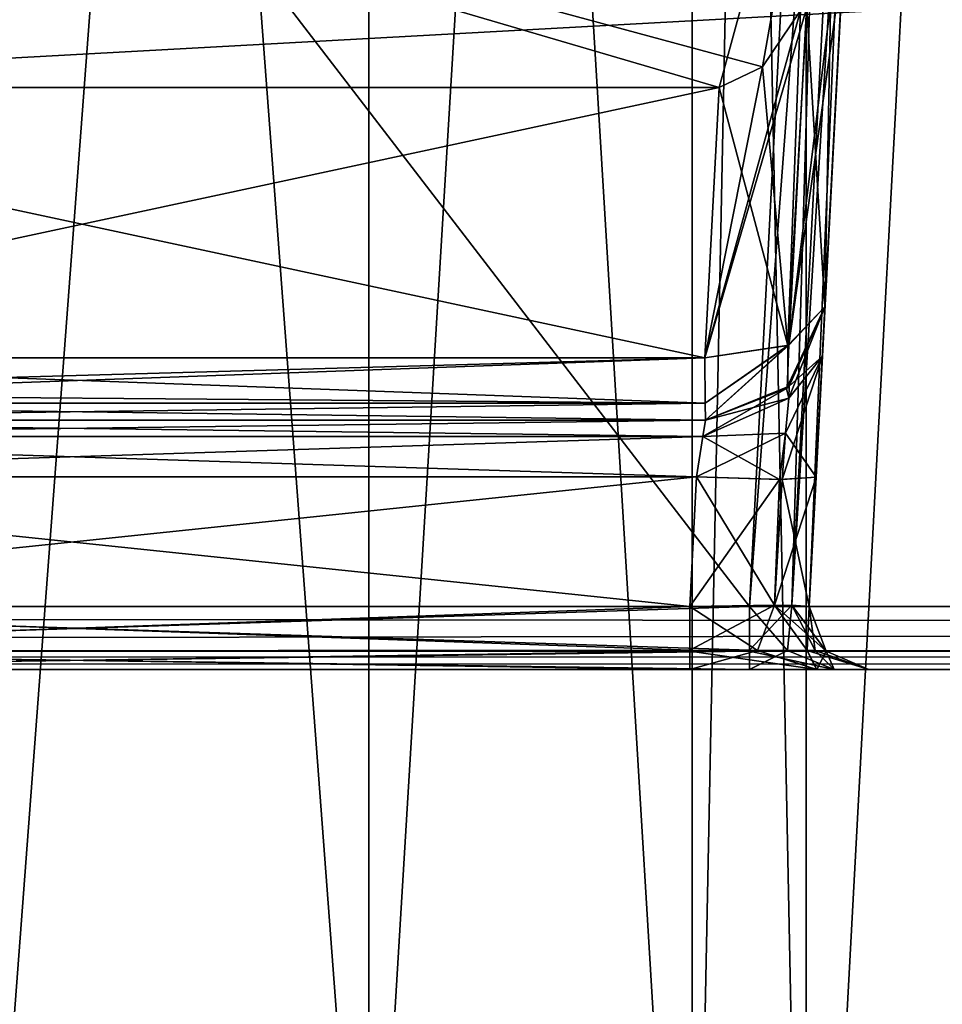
# Model space of a CAD drawing. Header units: inches. Extents: x -10 to 10, y -2.3 to 4.3.
# Tile 348 of 656: x -3.541 to -3.078, y -1.773 to -1.279. Entities that reach past the tile are written whole.
import ezdxf

# ---------------------------------------------------------------- set-up
doc = ezdxf.new("R2010")
doc.units = ezdxf.units.IN
doc.header["$LTSCALE"] = 65.185185
doc.header["$MEASUREMENT"] = 0
for name, color, linetype in [('10450', 7, 'CONTINUOUS'), ('10451', 7, 'CONTINUOUS'), ('10452', 7, 'CONTINUOUS'), ('10453', 7, 'CONTINUOUS'), ('10752', 7, 'CONTINUOUS'), ('10753', 7, 'CONTINUOUS'), ('1117', 7, 'CONTINUOUS'), ('11184', 7, 'CONTINUOUS'), ('11193', 7, 'CONTINUOUS'), ('1142', 7, 'CONTINUOUS'), ('1172', 7, 'CONTINUOUS'), ('1173', 7, 'CONTINUOUS'), ('1298', 7, 'CONTINUOUS'), ('1305', 7, 'CONTINUOUS'), ('1610', 7, 'CONTINUOUS'), ('1622', 7, 'CONTINUOUS'), ('1623', 7, 'CONTINUOUS'), ('1626', 7, 'CONTINUOUS'), ('1627', 7, 'CONTINUOUS'), ('1628', 7, 'CONTINUOUS'), ('1629', 7, 'CONTINUOUS'), ('2789', 7, 'CONTINUOUS'), ('2790', 7, 'CONTINUOUS'), ('2791', 7, 'CONTINUOUS'), ('2792', 7, 'CONTINUOUS'), ('2800', 7, 'CONTINUOUS'), ('2801', 7, 'CONTINUOUS'), ('2804', 7, 'CONTINUOUS'), ('2805', 7, 'CONTINUOUS'), ('2808', 7, 'CONTINUOUS'), ('2809', 7, 'CONTINUOUS'), ('2810', 7, 'CONTINUOUS'), ('2811', 7, 'CONTINUOUS'), ('2815', 7, 'CONTINUOUS'), ('2816', 7, 'CONTINUOUS'), ('4610', 7, 'CONTINUOUS'), ('4611', 7, 'CONTINUOUS'), ('4612', 7, 'CONTINUOUS'), ('4613', 7, 'CONTINUOUS'), ('4614', 7, 'CONTINUOUS'), ('4615', 7, 'CONTINUOUS'), ('4616', 7, 'CONTINUOUS'), ('4617', 7, 'CONTINUOUS'), ('4618', 7, 'CONTINUOUS'), ('4619', 7, 'CONTINUOUS')]:
    doc.layers.add(name, color=color, linetype=linetype)

msp = doc.modelspace()

# ---------------------------------------------------------------- linework, layer by layer
at = {"layer": '10450', "linetype": 'Continuous'}
for points in [[(-3.15562, -1.46355, 3.87165), (-3.13698, -1.42314, 3.87629), (-3.15562, -1.4425, 3.83871), (-3.15562, -1.46355, 3.87165)], [(-3.15562, -1.4425, 3.83871), (-3.19722, -1.44873, 3.82319), (-3.19706, -1.47144, 3.84158), (-3.15562, -1.4425, 3.83871)], [(-3.1969, -1.48, 3.86955), (-3.15562, -1.4425, 3.83871), (-3.19706, -1.47144, 3.84158), (-3.1969, -1.48, 3.86955)], [(-3.1969, -1.48, 3.86955), (-3.15562, -1.46355, 3.87165), (-3.15562, -1.4425, 3.83871), (-3.1969, -1.48, 3.86955)]]:
    msp.add_3dface(points, dxfattribs=at)
at = {"layer": '10451', "linetype": 'Continuous'}
for points in [[(-3.82228, -1.4663, 3.83516), (-3.82228, -1.47127, 3.84133), (-3.19722, -1.44873, 3.82319), (-3.82228, -1.4663, 3.83516)], [(-3.82228, -1.44873, 3.82319), (-3.82228, -1.4663, 3.83516), (-3.19722, -1.44873, 3.82319), (-3.82228, -1.44873, 3.82319)], [(-3.19722, -1.44873, 3.82319), (-3.82228, -1.47127, 3.84133), (-3.19706, -1.47144, 3.84158), (-3.19722, -1.44873, 3.82319)], [(-3.82228, -1.47127, 3.84133), (-3.82228, -1.48, 3.86955), (-3.19706, -1.47144, 3.84158), (-3.82228, -1.47127, 3.84133)], [(-3.82228, -1.48, 3.86955), (-3.1969, -1.48, 3.86955), (-3.19706, -1.47144, 3.84158), (-3.82228, -1.48, 3.86955)]]:
    msp.add_3dface(points, dxfattribs=at)
at = {"layer": '10452', "linetype": 'Continuous'}
for points in [[(-3.20137, -1.50843, 4.14645), (-3.20477, -1.57343, 4.14986), (-3.16238, -1.57278, 4.16735), (-3.20137, -1.50843, 4.14645)], [(-3.15838, -1.50972, 4.16474), (-3.20137, -1.50843, 4.14645), (-3.16238, -1.57278, 4.16735), (-3.15838, -1.50972, 4.16474)], [(-3.14486, -1.57343, 4.20977), (-3.15838, -1.50972, 4.16474), (-3.16238, -1.57278, 4.16735), (-3.14486, -1.57343, 4.20977)], [(-3.14486, -1.57343, 4.20977), (-3.14145, -1.50847, 4.20637), (-3.15838, -1.50972, 4.16474), (-3.14486, -1.57343, 4.20977)]]:
    msp.add_3dface(points, dxfattribs=at)
at = {"layer": '10453', "linetype": 'Continuous'}
for points in [[(-3.16238, -1.57278, 4.16735), (-3.20477, -1.57343, 4.14986), (-3.17077, -1.59547, 4.15093), (-3.16238, -1.57278, 4.16735)], [(-3.20477, -1.57343, 4.14986), (-3.20477, -1.59589, 4.14143), (-3.17077, -1.59547, 4.15093), (-3.20477, -1.57343, 4.14986)], [(-3.14592, -1.59547, 4.17579), (-3.16238, -1.57278, 4.16735), (-3.17077, -1.59547, 4.15093), (-3.14592, -1.59547, 4.17579)], [(-3.13647, -1.59584, 4.20977), (-3.14486, -1.57343, 4.20977), (-3.16238, -1.57278, 4.16735), (-3.13647, -1.59584, 4.20977)], [(-3.13647, -1.59584, 4.20977), (-3.16238, -1.57278, 4.16735), (-3.14592, -1.59547, 4.17579), (-3.13647, -1.59584, 4.20977)], [(-3.20481, -1.605, 4.1199), (-3.14125, -1.605, 4.14617), (-3.20477, -1.59589, 4.14143), (-3.20481, -1.605, 4.1199)], [(-3.20477, -1.59589, 4.14143), (-3.14125, -1.605, 4.14617), (-3.17077, -1.59547, 4.15093), (-3.20477, -1.59589, 4.14143)], [(-3.14125, -1.605, 4.14617), (-3.14592, -1.59547, 4.17579), (-3.17077, -1.59547, 4.15093), (-3.14125, -1.605, 4.14617)], [(-3.14125, -1.605, 4.14617), (-3.1149, -1.605, 4.20981), (-3.14592, -1.59547, 4.17579), (-3.14125, -1.605, 4.14617)], [(-3.1149, -1.605, 4.20981), (-3.13647, -1.59584, 4.20977), (-3.14592, -1.59547, 4.17579), (-3.1149, -1.605, 4.20981)]]:
    msp.add_3dface(points, dxfattribs=at)
at = {"layer": '10752', "linetype": 'Continuous'}
for points in [[(-3.13698, -1.42314, -3.87629), (-3.156, -1.4639, -3.8716), (-3.1552, -1.44233, -3.83908), (-3.13698, -1.42314, -3.87629)], [(-3.19722, -1.44873, -3.82319), (-3.1552, -1.44233, -3.83908), (-3.19706, -1.47145, -3.84158), (-3.19722, -1.44873, -3.82319)], [(-3.1552, -1.44233, -3.83908), (-3.1969, -1.48, -3.86955), (-3.19706, -1.47145, -3.84158), (-3.1552, -1.44233, -3.83908)], [(-3.156, -1.4639, -3.8716), (-3.1969, -1.48, -3.86955), (-3.1552, -1.44233, -3.83908), (-3.156, -1.4639, -3.8716)]]:
    msp.add_3dface(points, dxfattribs=at)
at = {"layer": '10753', "linetype": 'Continuous'}
for points in [[(-3.82228, -1.4664, -3.83527), (-3.82228, -1.44873, -3.82319), (-3.19706, -1.47145, -3.84158), (-3.82228, -1.4664, -3.83527)], [(-3.82228, -1.44873, -3.82319), (-3.19722, -1.44873, -3.82319), (-3.19706, -1.47145, -3.84158), (-3.82228, -1.44873, -3.82319)], [(-3.82228, -1.47162, -3.84184), (-3.82228, -1.4664, -3.83527), (-3.19706, -1.47145, -3.84158), (-3.82228, -1.47162, -3.84184)], [(-3.1969, -1.48, -3.86955), (-3.82228, -1.47162, -3.84184), (-3.19706, -1.47145, -3.84158), (-3.1969, -1.48, -3.86955)], [(-3.82228, -1.48, -3.86955), (-3.82228, -1.47162, -3.84184), (-3.1969, -1.48, -3.86955), (-3.82228, -1.48, -3.86955)]]:
    msp.add_3dface(points, dxfattribs=at)
at = {"layer": '1117', "linetype": 'Continuous'}
for points in [[(-8.5782, -1.605, -4.59779), (8.57822, -1.605, -4.59779), (-6.00065, -1.605, -4.51065), (-8.5782, -1.605, -4.59779)], [(8.57822, -1.605, 4.59779), (-8.5782, -1.605, 4.59779), (6.00065, -1.605, 4.51065), (8.57822, -1.605, 4.59779)], [(6.00065, -1.605, 4.51065), (-8.5782, -1.605, 4.59779), (5.92133, -1.605, 4.48984), (6.00065, -1.605, 4.51065)], [(5.92133, -1.605, 4.48984), (-8.5782, -1.605, 4.59779), (2.00065, -1.605, 4.51065), (5.92133, -1.605, 4.48984)], [(2.00065, -1.605, 4.51065), (-8.5782, -1.605, 4.59779), (1.92133, -1.605, 4.48984), (2.00065, -1.605, 4.51065)], [(1.92133, -1.605, 4.48984), (-8.5782, -1.605, 4.59779), (-1.99935, -1.605, 4.51065), (1.92133, -1.605, 4.48984)], [(-1.99935, -1.605, 4.51065), (-8.5782, -1.605, 4.59779), (-2.07867, -1.605, 4.48984), (-1.99935, -1.605, 4.51065)], [(-2.07867, -1.605, 4.48984), (-8.5782, -1.605, 4.59779), (-2.31453, -1.605, 4.45621), (-2.07867, -1.605, 4.48984)], [(-2.31453, -1.605, 4.45621), (-8.5782, -1.605, 4.59779), (-2.82517, -1.605, 4.45621), (-2.31453, -1.605, 4.45621)], [(-2.82517, -1.605, 4.45621), (-8.5782, -1.605, 4.59779), (-3.17483, -1.605, 4.45621), (-2.82517, -1.605, 4.45621)], [(-3.17483, -1.605, 4.45621), (-8.5782, -1.605, 4.59779), (-3.84467, -1.605, 4.45621), (-3.17483, -1.605, 4.45621)], [(-6.00065, -1.605, -4.51065), (8.57822, -1.605, -4.59779), (-5.92133, -1.605, -4.48984), (-6.00065, -1.605, -4.51065)], [(-5.92133, -1.605, -4.48984), (8.57822, -1.605, -4.59779), (-2.00065, -1.605, -4.51065), (-5.92133, -1.605, -4.48984)], [(-5.92133, -1.605, -4.48984), (-2.00065, -1.605, -4.51065), (-5.68547, -1.605, -4.45621), (-5.92133, -1.605, -4.48984)], [(-5.68547, -1.605, -4.45621), (-2.00065, -1.605, -4.51065), (-5.17483, -1.605, -4.45621), (-5.68547, -1.605, -4.45621)], [(-5.17483, -1.605, -4.45621), (-2.00065, -1.605, -4.51065), (-4.82517, -1.605, -4.45621), (-5.17483, -1.605, -4.45621)], [(-4.82517, -1.605, -4.45621), (-2.00065, -1.605, -4.51065), (-4.15533, -1.605, -4.45621), (-4.82517, -1.605, -4.45621)], [(-4.15533, -1.605, -4.45621), (-2.00065, -1.605, -4.51065), (-3.84467, -1.605, -4.45621), (-4.15533, -1.605, -4.45621)], [(-3.84467, -1.605, -4.45621), (-2.00065, -1.605, -4.51065), (-3.17483, -1.605, -4.45621), (-3.84467, -1.605, -4.45621)], [(-3.20481, -1.605, 4.1199), (-3.8247, -1.605, 4.1199), (-3.20481, -1.605, -4.1199), (-3.20481, -1.605, 4.1199)], [(-3.20481, -1.605, -4.1199), (-3.8247, -1.605, 4.1199), (-3.8247, -1.605, -4.1199), (-3.20481, -1.605, -4.1199)], [(-3.14125, -1.605, 4.14617), (-3.20481, -1.605, 4.1199), (-3.14114, -1.605, -4.14627), (-3.14125, -1.605, 4.14617)], [(-3.14114, -1.605, -4.14627), (-3.20481, -1.605, 4.1199), (-3.20481, -1.605, -4.1199), (-3.14114, -1.605, -4.14627)], [(-3.17483, -1.605, -4.45621), (-2.00065, -1.605, -4.51065), (-3.13242, -1.605, -4.43865), (-3.17483, -1.605, -4.45621)], [(-2.86758, -1.605, 4.43865), (-2.82517, -1.605, 4.45621), (-3.17483, -1.605, 4.45621), (-2.86758, -1.605, 4.43865)], [(-2.8851, -1.605, 4.39627), (-2.86758, -1.605, 4.43865), (-3.17483, -1.605, 4.45621), (-2.8851, -1.605, 4.39627)], [(-3.13245, -1.605, 4.43868), (-2.8851, -1.605, 4.39627), (-3.17483, -1.605, 4.45621), (-3.13245, -1.605, 4.43868)], [(-3.1149, -1.605, 4.20981), (-3.14125, -1.605, 4.14617), (-3.1149, -1.605, -4.20982), (-3.1149, -1.605, 4.20981)], [(-3.1149, -1.605, -4.20982), (-3.14125, -1.605, 4.14617), (-3.14114, -1.605, -4.14627), (-3.1149, -1.605, -4.20982)], [(-2.8851, -1.605, 4.20982), (-2.8851, -1.605, 4.39627), (-3.13245, -1.605, 4.43868), (-2.8851, -1.605, 4.20982)], [(-3.1149, -1.605, 4.39627), (-2.8851, -1.605, 4.20982), (-3.13245, -1.605, 4.43868), (-3.1149, -1.605, 4.39627)], [(-3.13242, -1.605, -4.43865), (-2.00065, -1.605, -4.51065), (-2.82517, -1.605, -4.45621), (-3.13242, -1.605, -4.43865)], [(-3.1149, -1.605, -4.39627), (-3.13242, -1.605, -4.43865), (-2.82517, -1.605, -4.45621), (-3.1149, -1.605, -4.39627)], [(-2.8851, -1.605, 4.20982), (-3.1149, -1.605, 4.39627), (-2.8851, -1.605, -4.20981), (-2.8851, -1.605, 4.20982)], [(-3.1149, -1.605, 4.39627), (-3.1149, -1.605, 4.20981), (-2.8851, -1.605, -4.39627), (-3.1149, -1.605, 4.39627)], [(-3.1149, -1.605, 4.20981), (-3.1149, -1.605, -4.20982), (-2.8851, -1.605, -4.39627), (-3.1149, -1.605, 4.20981)], [(-2.8851, -1.605, -4.20981), (-3.1149, -1.605, 4.39627), (-2.8851, -1.605, -4.39627), (-2.8851, -1.605, -4.20981)], [(-3.1149, -1.605, -4.20982), (-3.1149, -1.605, -4.39627), (-2.86755, -1.605, -4.43868), (-3.1149, -1.605, -4.20982)], [(-2.86755, -1.605, -4.43868), (-3.1149, -1.605, -4.39627), (-2.82517, -1.605, -4.45621), (-2.86755, -1.605, -4.43868)], [(-2.8851, -1.605, -4.39627), (-3.1149, -1.605, -4.20982), (-2.86755, -1.605, -4.43868), (-2.8851, -1.605, -4.39627)]]:
    msp.add_3dface(points, dxfattribs=at)
at = {"layer": '11184', "linetype": 'Continuous'}
for points in [[(-3.14645, 0.74855, 13.9861), (-2.98421, 0.85689, 13.9861), (-3.14645, -2.15855, 13.9861), (-3.14645, 0.74855, 13.9861)], [(-3.14645, -2.15855, 13.9861), (-2.98421, 0.85689, 13.9861), (-2.98421, -2.26689, 13.9861), (-3.14645, -2.15855, 13.9861)], [(-3.20355, 0.69145, 13.9861), (-3.14645, 0.74855, 13.9861), (-3.20355, -2.10145, 13.9861), (-3.20355, 0.69145, 13.9861)], [(-3.20355, -2.10145, 13.9861), (-3.14645, 0.74855, 13.9861), (-3.14645, -2.15855, 13.9861), (-3.20355, -2.10145, 13.9861)], [(-3.36579, 0.58311, 13.9861), (-3.20355, 0.69145, 13.9861), (-3.36579, -1.99311, 13.9861), (-3.36579, 0.58311, 13.9861)], [(-3.36579, -1.99311, 13.9861), (-3.20355, 0.69145, 13.9861), (-3.20355, -2.10145, 13.9861), (-3.36579, -1.99311, 13.9861)], [(-3.55711, 0.545, 13.9861), (-3.36579, 0.58311, 13.9861), (-3.55711, -1.955, 13.9861), (-3.55711, 0.545, 13.9861)], [(-3.55711, -1.955, 13.9861), (-3.36579, 0.58311, 13.9861), (-3.36579, -1.99311, 13.9861), (-3.55711, -1.955, 13.9861)]]:
    msp.add_3dface(points, dxfattribs=at)
at = {"layer": '11193', "linetype": 'Continuous'}
for points in [[(-3.14645, 0.74855, 14.1431), (-2.98421, -2.26689, 14.1431), (-2.98421, 0.85689, 14.1431), (-3.14645, 0.74855, 14.1431)], [(-3.20355, 0.69145, 14.1431), (-3.14645, -2.15855, 14.1431), (-3.14645, 0.74855, 14.1431), (-3.20355, 0.69145, 14.1431)], [(-3.14645, -2.15855, 14.1431), (-2.98421, -2.26689, 14.1431), (-3.14645, 0.74855, 14.1431), (-3.14645, -2.15855, 14.1431)], [(-3.36579, 0.58311, 14.1431), (-3.20355, -2.10145, 14.1431), (-3.20355, 0.69145, 14.1431), (-3.36579, 0.58311, 14.1431)], [(-3.20355, -2.10145, 14.1431), (-3.14645, -2.15855, 14.1431), (-3.20355, 0.69145, 14.1431), (-3.20355, -2.10145, 14.1431)], [(-3.55711, 0.545, 14.1431), (-3.36579, -1.99311, 14.1431), (-3.36579, 0.58311, 14.1431), (-3.55711, 0.545, 14.1431)], [(-3.36579, -1.99311, 14.1431), (-3.20355, -2.10145, 14.1431), (-3.36579, 0.58311, 14.1431), (-3.36579, -1.99311, 14.1431)], [(-3.36579, -1.99311, 14.1431), (-3.55711, 0.545, 14.1431), (-3.55711, -1.955, 14.1431), (-3.36579, -1.99311, 14.1431)]]:
    msp.add_3dface(points, dxfattribs=at)
at = {"layer": '1142', "linetype": 'Continuous'}
for points in [[(8.57837, -1.59603, 4.61919), (8.57837, -1.57343, 4.62775), (-8.57837, -1.59542, 4.61977), (8.57837, -1.59603, 4.61919)], [(-8.57837, -1.59542, 4.61977), (8.57837, -1.57343, 4.62775), (-8.57837, -1.57343, 4.62775), (-8.57837, -1.59542, 4.61977)], [(-8.5782, -1.605, 4.59779), (8.57837, -1.59603, 4.61919), (-8.57837, -1.59542, 4.61977), (-8.5782, -1.605, 4.59779)], [(-8.5782, -1.605, 4.59779), (8.57822, -1.605, 4.59779), (8.57837, -1.59603, 4.61919), (-8.5782, -1.605, 4.59779)]]:
    msp.add_3dface(points, dxfattribs=at)
at = {"layer": '1172', "linetype": 'Continuous'}
for points in [[(-8.57837, -1.59603, -4.61919), (-8.57837, -1.57343, -4.62775), (8.57837, -1.59542, -4.61977), (-8.57837, -1.59603, -4.61919)], [(8.57837, -1.59542, -4.61977), (-8.57837, -1.57343, -4.62775), (8.57837, -1.57343, -4.62775), (8.57837, -1.59542, -4.61977)], [(8.57822, -1.605, -4.59779), (-8.57837, -1.59603, -4.61919), (8.57837, -1.59542, -4.61977), (8.57822, -1.605, -4.59779)], [(8.57822, -1.605, -4.59779), (-8.5782, -1.605, -4.59779), (-8.57837, -1.59603, -4.61919), (8.57822, -1.605, -4.59779)]]:
    msp.add_3dface(points, dxfattribs=at)
at = {"layer": '1173', "linetype": 'Continuous'}
for points in [[(-1.89693, -0.63817, -4.57874), (-8.57837, -1.57343, -4.62775), (-1.93761, -0.62096, -4.57784), (-1.89693, -0.63817, -4.57874)], [(-1.93761, -0.62096, -4.57784), (-8.57837, -1.57343, -4.62775), (-2.10307, -0.63817, -4.57874), (-1.93761, -0.62096, -4.57784)], [(-2.87743, -0.63817, -4.57874), (-8.57837, -1.57343, -4.62775), (-2.91811, -0.62096, -4.57784), (-2.87743, -0.63817, -4.57874)], [(-2.91811, -0.62096, -4.57784), (-8.57837, -1.57343, -4.62775), (-3.12257, -0.63817, -4.57874), (-2.91811, -0.62096, -4.57784)], [(8.57837, -1.57343, -4.62775), (-8.57837, -1.57343, -4.62775), (8.52935, -0.63817, -4.57874), (8.57837, -1.57343, -4.62775)], [(5.89693, -0.63817, -4.57874), (-8.57837, -1.57343, -4.62775), (5.12257, -0.63817, -4.57874), (5.89693, -0.63817, -4.57874)], [(-8.57837, -1.57343, -4.62775), (5.89693, -0.63817, -4.57874), (6.10307, -0.63817, -4.57874), (-8.57837, -1.57343, -4.62775)], [(5.12257, -0.63817, -4.57874), (-8.57837, -1.57343, -4.62775), (4.87743, -0.63817, -4.57874), (5.12257, -0.63817, -4.57874)], [(4.87743, -0.63817, -4.57874), (-8.57837, -1.57343, -4.62775), (4.10307, -0.63817, -4.57874), (4.87743, -0.63817, -4.57874)], [(4.10307, -0.63817, -4.57874), (-8.57837, -1.57343, -4.62775), (3.89693, -0.63817, -4.57874), (4.10307, -0.63817, -4.57874)], [(3.89693, -0.63817, -4.57874), (-8.57837, -1.57343, -4.62775), (3.12257, -0.63817, -4.57874), (3.89693, -0.63817, -4.57874)], [(3.12257, -0.63817, -4.57874), (-8.57837, -1.57343, -4.62775), (2.87743, -0.63817, -4.57874), (3.12257, -0.63817, -4.57874)], [(2.87743, -0.63817, -4.57874), (-8.57837, -1.57343, -4.62775), (2.10307, -0.63817, -4.57874), (2.87743, -0.63817, -4.57874)], [(2.10307, -0.63817, -4.57874), (-8.57837, -1.57343, -4.62775), (1.89693, -0.63817, -4.57874), (2.10307, -0.63817, -4.57874)], [(1.89693, -0.63817, -4.57874), (-8.57837, -1.57343, -4.62775), (-1.89693, -0.63817, -4.57874), (1.89693, -0.63817, -4.57874)], [(-2.10307, -0.63817, -4.57874), (-8.57837, -1.57343, -4.62775), (-2.87743, -0.63817, -4.57874), (-2.10307, -0.63817, -4.57874)], [(-3.12257, -0.63817, -4.57874), (-8.57837, -1.57343, -4.62775), (-3.89693, -0.63817, -4.57874), (-3.12257, -0.63817, -4.57874)], [(8.52935, -0.63817, -4.57874), (-8.57837, -1.57343, -4.62775), (7.12257, -0.63817, -4.57874), (8.52935, -0.63817, -4.57874)], [(7.12257, -0.63817, -4.57874), (-8.57837, -1.57343, -4.62775), (6.87743, -0.63817, -4.57874), (7.12257, -0.63817, -4.57874)], [(6.87743, -0.63817, -4.57874), (-8.57837, -1.57343, -4.62775), (6.10307, -0.63817, -4.57874), (6.87743, -0.63817, -4.57874)]]:
    msp.add_3dface(points, dxfattribs=at)
at = {"layer": '1298', "linetype": 'Continuous'}
for points in [[(-8.57837, -1.57343, 4.62775), (8.57837, -1.57343, 4.62775), (-8.52935, -0.63817, 4.57874), (-8.57837, -1.57343, 4.62775)], [(-8.52935, -0.63817, 4.57874), (8.57837, -1.57343, 4.62775), (-7.12257, -0.63817, 4.57874), (-8.52935, -0.63817, 4.57874)], [(-7.12257, -0.63817, 4.57874), (8.57837, -1.57343, 4.62775), (-6.87743, -0.63817, 4.57874), (-7.12257, -0.63817, 4.57874)], [(-6.87743, -0.63817, 4.57874), (8.57837, -1.57343, 4.62775), (-6.10307, -0.63817, 4.57874), (-6.87743, -0.63817, 4.57874)], [(-6.10307, -0.63817, 4.57874), (8.57837, -1.57343, 4.62775), (-5.89693, -0.63817, 4.57874), (-6.10307, -0.63817, 4.57874)], [(-5.89693, -0.63817, 4.57874), (8.57837, -1.57343, 4.62775), (-5.12257, -0.63817, 4.57874), (-5.89693, -0.63817, 4.57874)], [(-5.12257, -0.63817, 4.57874), (8.57837, -1.57343, 4.62775), (-4.87743, -0.63817, 4.57874), (-5.12257, -0.63817, 4.57874)], [(-4.87743, -0.63817, 4.57874), (8.57837, -1.57343, 4.62775), (-4.10307, -0.63817, 4.57874), (-4.87743, -0.63817, 4.57874)], [(8.57837, -1.57343, 4.62775), (-3.89693, -0.63817, 4.57874), (-4.10307, -0.63817, 4.57874), (8.57837, -1.57343, 4.62775)], [(-3.89693, -0.63817, 4.57874), (8.57837, -1.57343, 4.62775), (-3.12257, -0.63817, 4.57874), (-3.89693, -0.63817, 4.57874)], [(-3.12257, -0.63817, 4.57874), (8.57837, -1.57343, 4.62775), (-2.87743, -0.63817, 4.57874), (-3.12257, -0.63817, 4.57874)]]:
    msp.add_3dface(points, dxfattribs=at)
at = {"layer": '1305', "linetype": 'Continuous'}
for points in [[(-3.14924, -1.27441, 3.76837), (-3.89919, -1.105, 3.76837), (-3.16836, -1.30266, 3.76837), (-3.14924, -1.27441, 3.76837)], [(-3.16836, -1.30266, 3.76837), (-3.89919, -1.105, 3.76837), (-3.19011, -1.31305, 3.76837), (-3.16836, -1.30266, 3.76837)], [(-3.19011, -1.31305, 3.76837), (-3.89919, -1.105, 3.76837), (-3.82939, -1.31305, 3.76837), (-3.19011, -1.31305, 3.76837)]]:
    msp.add_3dface(points, dxfattribs=at)
at = {"layer": '1610', "linetype": 'Continuous'}
for points in [[(-3.86533, -1.2837, -3.76837), (-3.8855, -1.23109, -3.76837), (-3.13341, -1.105, -3.76837), (-3.86533, -1.2837, -3.76837)], [(-3.82939, -1.31305, -3.76837), (-3.86533, -1.2837, -3.76837), (-3.13341, -1.105, -3.76837), (-3.82939, -1.31305, -3.76837)], [(-3.19011, -1.31305, -3.76837), (-3.82939, -1.31305, -3.76837), (-3.13341, -1.105, -3.76837), (-3.19011, -1.31305, -3.76837)], [(-3.16836, -1.30266, -3.76837), (-3.19011, -1.31305, -3.76837), (-3.13341, -1.105, -3.76837), (-3.16836, -1.30266, -3.76837)], [(-3.14925, -1.27442, -3.76837), (-3.16836, -1.30266, -3.76837), (-3.13341, -1.105, -3.76837), (-3.14925, -1.27442, -3.76837)]]:
    msp.add_3dface(points, dxfattribs=at)
at = {"layer": '1622', "linetype": 'Continuous'}
for points in [[(-3.1278, -1.24804, -3.80555), (-3.13698, -1.42314, -3.87629), (-3.1552, -1.44233, -3.83908), (-3.1278, -1.24804, -3.80555)], [(-3.13344, -1.26439, -3.78698), (-3.1278, -1.24804, -3.80555), (-3.1552, -1.44233, -3.83908), (-3.13344, -1.26439, -3.78698)], [(-3.1462, -1.27341, -3.77099), (-3.13344, -1.26439, -3.78698), (-3.1552, -1.44233, -3.83908), (-3.1462, -1.27341, -3.77099)], [(-3.14925, -1.27442, -3.76837), (-3.1462, -1.27341, -3.77099), (-3.19722, -1.44873, -3.82319), (-3.14925, -1.27442, -3.76837)], [(-3.19722, -1.44873, -3.82319), (-3.1462, -1.27341, -3.77099), (-3.1552, -1.44233, -3.83908), (-3.19722, -1.44873, -3.82319)], [(-3.16836, -1.30266, -3.76837), (-3.14925, -1.27442, -3.76837), (-3.19722, -1.44873, -3.82319), (-3.16836, -1.30266, -3.76837)], [(-3.19011, -1.31305, -3.76837), (-3.16836, -1.30266, -3.76837), (-3.19722, -1.44873, -3.82319), (-3.19011, -1.31305, -3.76837)]]:
    msp.add_3dface(points, dxfattribs=at)
at = {"layer": '1623', "linetype": 'Continuous'}
for points in [[(-3.82939, -1.31305, -3.76837), (-3.19011, -1.31305, -3.76837), (-3.82228, -1.44873, -3.82319), (-3.82939, -1.31305, -3.76837)], [(-3.82228, -1.44873, -3.82319), (-3.19011, -1.31305, -3.76837), (-3.19722, -1.44873, -3.82319), (-3.82228, -1.44873, -3.82319)]]:
    msp.add_3dface(points, dxfattribs=at)
at = {"layer": '1626', "linetype": 'Continuous'}
for points in [[(-3.82228, -1.48, -3.86955), (-3.1969, -1.48, -3.86955), (-3.83209, -1.48, -4.11649), (-3.82228, -1.48, -3.86955)], [(-3.83209, -1.48, -4.11649), (-3.1969, -1.48, -3.86955), (-3.1969, -1.48, -4.11649), (-3.83209, -1.48, -4.11649)]]:
    msp.add_3dface(points, dxfattribs=at)
at = {"layer": '1627', "linetype": 'Continuous'}
for points in [[(-3.13698, -1.42314, -3.87629), (-3.15499, -1.46294, -4.11649), (-3.156, -1.4639, -3.8716), (-3.13698, -1.42314, -3.87629)], [(-3.13698, -1.42314, -4.11653), (-3.15499, -1.46294, -4.11649), (-3.13698, -1.42314, -3.87629), (-3.13698, -1.42314, -4.11653)], [(-3.15499, -1.46294, -4.11649), (-3.1969, -1.48, -4.11649), (-3.156, -1.4639, -3.8716), (-3.15499, -1.46294, -4.11649)], [(-3.1969, -1.48, -4.11649), (-3.1969, -1.48, -3.86955), (-3.156, -1.4639, -3.8716), (-3.1969, -1.48, -4.11649)]]:
    msp.add_3dface(points, dxfattribs=at)
at = {"layer": '1628', "linetype": 'Continuous'}
for points in [[(-3.15499, -1.46294, -4.11649), (-3.13698, -1.42314, -4.11653), (-3.13828, -1.44788, -4.17846), (-3.15499, -1.46294, -4.11649)], [(-3.15679, -1.48644, -4.15779), (-3.15514, -1.46898, -4.14049), (-3.13828, -1.44788, -4.17846), (-3.15679, -1.48644, -4.15779)], [(-3.14145, -1.50847, -4.20637), (-3.15679, -1.48644, -4.15779), (-3.13828, -1.44788, -4.17846), (-3.14145, -1.50847, -4.20637)], [(-3.15514, -1.46898, -4.14049), (-3.15499, -1.46294, -4.11649), (-3.13828, -1.44788, -4.17846), (-3.15514, -1.46898, -4.14049)], [(-3.1969, -1.48, -4.11649), (-3.15499, -1.46294, -4.11649), (-3.15514, -1.46898, -4.14049), (-3.1969, -1.48, -4.11649)], [(-3.1969, -1.48, -4.11649), (-3.15514, -1.46898, -4.14049), (-3.19819, -1.4882, -4.1371), (-3.1969, -1.48, -4.11649)], [(-3.15514, -1.46898, -4.14049), (-3.15679, -1.48644, -4.15779), (-3.19819, -1.4882, -4.1371), (-3.15514, -1.46898, -4.14049)], [(-3.15679, -1.48644, -4.15779), (-3.15974, -1.50972, -4.16338), (-3.19819, -1.4882, -4.1371), (-3.15679, -1.48644, -4.15779)], [(-3.15974, -1.50972, -4.16338), (-3.15679, -1.48644, -4.15779), (-3.14145, -1.50847, -4.20637), (-3.15974, -1.50972, -4.16338)], [(-3.20137, -1.50843, -4.14645), (-3.19819, -1.4882, -4.1371), (-3.15974, -1.50972, -4.16338), (-3.20137, -1.50843, -4.14645)]]:
    msp.add_3dface(points, dxfattribs=at)
at = {"layer": '1629', "linetype": 'Continuous'}
for points in [[(-3.83209, -1.48, -4.11649), (-3.1969, -1.48, -4.11649), (-3.19819, -1.4882, -4.1371), (-3.83209, -1.48, -4.11649)], [(-3.83209, -1.48, -4.11649), (-3.19819, -1.4882, -4.1371), (-3.83094, -1.48821, -4.13711), (-3.83209, -1.48, -4.11649)], [(-3.19819, -1.4882, -4.1371), (-3.20137, -1.50843, -4.14645), (-3.83094, -1.48821, -4.13711), (-3.19819, -1.4882, -4.1371)], [(-3.83094, -1.48821, -4.13711), (-3.20137, -1.50843, -4.14645), (-3.82812, -1.50843, -4.14645), (-3.83094, -1.48821, -4.13711)]]:
    msp.add_3dface(points, dxfattribs=at)
at = {"layer": '2789', "linetype": 'Continuous'}
for points in [[(-3.09646, -0.64992, 3.78332), (-3.14486, -1.57343, 4.39629), (-3.09584, -0.6382, 4.4453), (-3.09646, -0.64992, 3.78332)], [(-3.13828, -1.44788, 4.17846), (-3.14486, -1.57343, 4.39629), (-3.09646, -0.64992, 3.78332), (-3.13828, -1.44788, 4.17846)], [(-3.13698, -1.42314, 4.11653), (-3.13828, -1.44788, 4.17846), (-3.09646, -0.64992, 3.78332), (-3.13698, -1.42314, 4.11653)], [(-3.0979, -0.67738, 3.79138), (-3.13698, -1.42314, 4.11653), (-3.09646, -0.64992, 3.78332), (-3.0979, -0.67738, 3.79138)], [(-3.13698, -1.42314, 3.87629), (-3.13698, -1.42314, 4.11653), (-3.0979, -0.67738, 3.79138), (-3.13698, -1.42314, 3.87629)], [(-3.1278, -1.24804, 3.80555), (-3.13698, -1.42314, 3.87629), (-3.0979, -0.67738, 3.79138), (-3.1278, -1.24804, 3.80555)], [(-3.14145, -1.50847, 4.20637), (-3.14486, -1.57343, 4.39629), (-3.13828, -1.44788, 4.17846), (-3.14145, -1.50847, 4.20637)], [(-3.14486, -1.57343, 4.20977), (-3.14486, -1.57343, 4.39629), (-3.14145, -1.50847, 4.20637), (-3.14486, -1.57343, 4.20977)]]:
    msp.add_3dface(points, dxfattribs=at)
at = {"layer": '2790', "linetype": 'Continuous'}
for points in [[(-3.14486, -1.57343, 4.39629), (-3.14486, -1.57343, 4.20977), (-3.13647, -1.59584, 4.20977), (-3.14486, -1.57343, 4.39629)], [(-3.13643, -1.59589, 4.39629), (-3.14486, -1.57343, 4.39629), (-3.13647, -1.59584, 4.20977), (-3.13643, -1.59589, 4.39629)], [(-3.1149, -1.605, 4.20981), (-3.13643, -1.59589, 4.39629), (-3.13647, -1.59584, 4.20977), (-3.1149, -1.605, 4.20981)], [(-3.1149, -1.605, 4.20981), (-3.1149, -1.605, 4.39627), (-3.13643, -1.59589, 4.39629), (-3.1149, -1.605, 4.20981)]]:
    msp.add_3dface(points, dxfattribs=at)
at = {"layer": '2791', "linetype": 'Continuous'}
for points in [[(-3.17481, -1.59526, 4.43408), (-3.17481, -1.57343, 4.42625), (-3.15357, -1.57279, 4.41749), (-3.17481, -1.59526, 4.43408)], [(-3.1558, -1.59547, 4.42919), (-3.17481, -1.59526, 4.43408), (-3.15357, -1.57279, 4.41749), (-3.1558, -1.59547, 4.42919)], [(-3.14191, -1.59547, 4.41529), (-3.1558, -1.59547, 4.42919), (-3.15357, -1.57279, 4.41749), (-3.14191, -1.59547, 4.41529)], [(-3.14486, -1.57343, 4.39629), (-3.14191, -1.59547, 4.41529), (-3.15357, -1.57279, 4.41749), (-3.14486, -1.57343, 4.39629)], [(-3.14486, -1.57343, 4.39629), (-3.13643, -1.59589, 4.39629), (-3.14191, -1.59547, 4.41529), (-3.14486, -1.57343, 4.39629)], [(-3.17483, -1.605, 4.45621), (-3.17481, -1.59526, 4.43408), (-3.1558, -1.59547, 4.42919), (-3.17483, -1.605, 4.45621)], [(-3.13245, -1.605, 4.43868), (-3.17483, -1.605, 4.45621), (-3.1558, -1.59547, 4.42919), (-3.13245, -1.605, 4.43868)], [(-3.13245, -1.605, 4.43868), (-3.1558, -1.59547, 4.42919), (-3.14191, -1.59547, 4.41529), (-3.13245, -1.605, 4.43868)], [(-3.13643, -1.59589, 4.39629), (-3.13245, -1.605, 4.43868), (-3.14191, -1.59547, 4.41529), (-3.13643, -1.59589, 4.39629)], [(-3.1149, -1.605, 4.39627), (-3.13245, -1.605, 4.43868), (-3.13643, -1.59589, 4.39629), (-3.1149, -1.605, 4.39627)]]:
    msp.add_3dface(points, dxfattribs=at)
at = {"layer": '2792', "linetype": 'Continuous'}
for points in [[(-3.10467, -0.63882, 4.46648), (-3.17481, -1.57343, 4.42625), (-3.1258, -0.63817, 4.47526), (-3.10467, -0.63882, 4.46648)], [(-3.15357, -1.57279, 4.41749), (-3.17481, -1.57343, 4.42625), (-3.10467, -0.63882, 4.46648), (-3.15357, -1.57279, 4.41749)], [(-3.09584, -0.6382, 4.4453), (-3.14486, -1.57343, 4.39629), (-3.15357, -1.57279, 4.41749), (-3.09584, -0.6382, 4.4453)], [(-3.09584, -0.6382, 4.4453), (-3.15357, -1.57279, 4.41749), (-3.10467, -0.63882, 4.46648), (-3.09584, -0.6382, 4.4453)]]:
    msp.add_3dface(points, dxfattribs=at)
at = {"layer": '2800', "linetype": 'Continuous'}
for points in [[(-3.17481, -1.57343, 4.42625), (-3.17481, -1.59526, 4.43408), (-3.84469, -1.57343, 4.42625), (-3.17481, -1.57343, 4.42625)], [(-3.84469, -1.57343, 4.42625), (-3.17481, -1.59526, 4.43408), (-3.84469, -1.59589, 4.43467), (-3.84469, -1.57343, 4.42625)], [(-3.17481, -1.59526, 4.43408), (-3.17483, -1.605, 4.45621), (-3.84469, -1.59589, 4.43467), (-3.17481, -1.59526, 4.43408)], [(-3.17483, -1.605, 4.45621), (-3.84467, -1.605, 4.45621), (-3.84469, -1.59589, 4.43467), (-3.17483, -1.605, 4.45621)]]:
    msp.add_3dface(points, dxfattribs=at)
at = {"layer": '2801', "linetype": 'Continuous'}
for points in [[(-3.1258, -0.63817, 4.47526), (-3.17481, -1.57343, 4.42625), (-3.8937, -0.63817, 4.47526), (-3.1258, -0.63817, 4.47526)], [(-3.8937, -0.63817, 4.47526), (-3.17481, -1.57343, 4.42625), (-3.84469, -1.57343, 4.42625), (-3.8937, -0.63817, 4.47526)]]:
    msp.add_3dface(points, dxfattribs=at)
at = {"layer": '2804', "linetype": 'Continuous'}
for points in [[(-3.82471, -1.57343, 4.14986), (-3.82471, -1.59526, 4.14202), (-3.20477, -1.57343, 4.14986), (-3.82471, -1.57343, 4.14986)], [(-3.20477, -1.57343, 4.14986), (-3.82471, -1.59526, 4.14202), (-3.20477, -1.59589, 4.14143), (-3.20477, -1.57343, 4.14986)], [(-3.82471, -1.59526, 4.14202), (-3.8247, -1.605, 4.1199), (-3.20477, -1.59589, 4.14143), (-3.82471, -1.59526, 4.14202)], [(-3.8247, -1.605, 4.1199), (-3.20481, -1.605, 4.1199), (-3.20477, -1.59589, 4.14143), (-3.8247, -1.605, 4.1199)]]:
    msp.add_3dface(points, dxfattribs=at)
at = {"layer": '2805', "linetype": 'Continuous'}
for points in [[(-3.82471, -1.57343, 4.14986), (-3.20477, -1.57343, 4.14986), (-3.82812, -1.50843, 4.14645), (-3.82471, -1.57343, 4.14986)], [(-3.82812, -1.50843, 4.14645), (-3.20477, -1.57343, 4.14986), (-3.20137, -1.50843, 4.14645), (-3.82812, -1.50843, 4.14645)]]:
    msp.add_3dface(points, dxfattribs=at)
at = {"layer": '2808', "linetype": 'Continuous'}
for points in [[(-3.83209, -1.48, 4.11649), (-3.83094, -1.48821, 4.13711), (-3.1969, -1.48, 4.11649), (-3.83209, -1.48, 4.11649)], [(-3.1969, -1.48, 4.11649), (-3.83094, -1.48821, 4.13711), (-3.19819, -1.4882, 4.1371), (-3.1969, -1.48, 4.11649)], [(-3.83094, -1.48821, 4.13711), (-3.82812, -1.50843, 4.14645), (-3.19819, -1.4882, 4.1371), (-3.83094, -1.48821, 4.13711)], [(-3.82812, -1.50843, 4.14645), (-3.20137, -1.50843, 4.14645), (-3.19819, -1.4882, 4.1371), (-3.82812, -1.50843, 4.14645)]]:
    msp.add_3dface(points, dxfattribs=at)
at = {"layer": '2809', "linetype": 'Continuous'}
for points in [[(-3.13698, -1.42314, 4.11653), (-3.15623, -1.46412, 4.11649), (-3.15514, -1.46897, 4.14048), (-3.13698, -1.42314, 4.11653)], [(-3.13828, -1.44788, 4.17846), (-3.13698, -1.42314, 4.11653), (-3.15514, -1.46897, 4.14048), (-3.13828, -1.44788, 4.17846)], [(-3.14145, -1.50847, 4.20637), (-3.13828, -1.44788, 4.17846), (-3.15838, -1.50972, 4.16474), (-3.14145, -1.50847, 4.20637)], [(-3.13828, -1.44788, 4.17846), (-3.15679, -1.48643, 4.15779), (-3.15838, -1.50972, 4.16474), (-3.13828, -1.44788, 4.17846)], [(-3.13828, -1.44788, 4.17846), (-3.15514, -1.46897, 4.14048), (-3.15679, -1.48643, 4.15779), (-3.13828, -1.44788, 4.17846)], [(-3.1969, -1.48, 4.11649), (-3.19819, -1.4882, 4.1371), (-3.15623, -1.46412, 4.11649), (-3.1969, -1.48, 4.11649)], [(-3.15623, -1.46412, 4.11649), (-3.19819, -1.4882, 4.1371), (-3.15514, -1.46897, 4.14048), (-3.15623, -1.46412, 4.11649)], [(-3.15514, -1.46897, 4.14048), (-3.19819, -1.4882, 4.1371), (-3.15679, -1.48643, 4.15779), (-3.15514, -1.46897, 4.14048)], [(-3.19819, -1.4882, 4.1371), (-3.20137, -1.50843, 4.14645), (-3.15679, -1.48643, 4.15779), (-3.19819, -1.4882, 4.1371)], [(-3.15679, -1.48643, 4.15779), (-3.20137, -1.50843, 4.14645), (-3.15838, -1.50972, 4.16474), (-3.15679, -1.48643, 4.15779)]]:
    msp.add_3dface(points, dxfattribs=at)
at = {"layer": '2810', "linetype": 'Continuous'}
for points in [[(-3.15623, -1.46412, 4.11649), (-3.13698, -1.42314, 4.11653), (-3.15562, -1.46355, 3.87165), (-3.15623, -1.46412, 4.11649)], [(-3.13698, -1.42314, 4.11653), (-3.13698, -1.42314, 3.87629), (-3.15562, -1.46355, 3.87165), (-3.13698, -1.42314, 4.11653)], [(-3.1969, -1.48, 3.86955), (-3.15623, -1.46412, 4.11649), (-3.15562, -1.46355, 3.87165), (-3.1969, -1.48, 3.86955)], [(-3.1969, -1.48, 4.11649), (-3.15623, -1.46412, 4.11649), (-3.1969, -1.48, 3.86955), (-3.1969, -1.48, 4.11649)]]:
    msp.add_3dface(points, dxfattribs=at)
at = {"layer": '2811', "linetype": 'Continuous'}
for points in [[(-3.83209, -1.48, 4.11649), (-3.1969, -1.48, 4.11649), (-3.83209, -1.48, 3.88012), (-3.83209, -1.48, 4.11649)], [(-3.83209, -1.48, 3.88012), (-3.1969, -1.48, 4.11649), (-3.82912, -1.48, 3.87255), (-3.83209, -1.48, 3.88012)], [(-3.82912, -1.48, 3.87255), (-3.1969, -1.48, 4.11649), (-3.82228, -1.48, 3.86955), (-3.82912, -1.48, 3.87255)], [(-3.1969, -1.48, 4.11649), (-3.1969, -1.48, 3.86955), (-3.82228, -1.48, 3.86955), (-3.1969, -1.48, 4.11649)]]:
    msp.add_3dface(points, dxfattribs=at)
at = {"layer": '2815', "linetype": 'Continuous'}
for points in [[(-3.19011, -1.31305, 3.76837), (-3.82939, -1.31305, 3.76837), (-3.19722, -1.44873, 3.82319), (-3.19011, -1.31305, 3.76837)], [(-3.82939, -1.31305, 3.76837), (-3.82228, -1.44873, 3.82319), (-3.19722, -1.44873, 3.82319), (-3.82939, -1.31305, 3.76837)]]:
    msp.add_3dface(points, dxfattribs=at)
at = {"layer": '2816', "linetype": 'Continuous'}
for points in [[(-3.13698, -1.42314, 3.87629), (-3.1278, -1.24804, 3.80555), (-3.134, -1.26508, 3.78596), (-3.13698, -1.42314, 3.87629)], [(-3.14613, -1.27338, 3.77106), (-3.13698, -1.42314, 3.87629), (-3.134, -1.26508, 3.78596), (-3.14613, -1.27338, 3.77106)], [(-3.13698, -1.42314, 3.87629), (-3.14613, -1.27338, 3.77106), (-3.15562, -1.4425, 3.83871), (-3.13698, -1.42314, 3.87629)], [(-3.14613, -1.27338, 3.77106), (-3.14924, -1.27441, 3.76837), (-3.15562, -1.4425, 3.83871), (-3.14613, -1.27338, 3.77106)], [(-3.14924, -1.27441, 3.76837), (-3.16836, -1.30266, 3.76837), (-3.15562, -1.4425, 3.83871), (-3.14924, -1.27441, 3.76837)], [(-3.16836, -1.30266, 3.76837), (-3.19011, -1.31305, 3.76837), (-3.15562, -1.4425, 3.83871), (-3.16836, -1.30266, 3.76837)], [(-3.19011, -1.31305, 3.76837), (-3.19722, -1.44873, 3.82319), (-3.15562, -1.4425, 3.83871), (-3.19011, -1.31305, 3.76837)]]:
    msp.add_3dface(points, dxfattribs=at)
at = {"layer": '4610', "linetype": 'Continuous'}
for points in [[(-3.13828, -1.44788, -4.17846), (-3.13698, -1.42314, -4.11653), (-3.081, -0.355, -4.53392), (-3.13828, -1.44788, -4.17846)], [(-3.13828, -1.44788, -4.17846), (-3.081, -0.355, -4.53392), (-3.09584, -0.6382, -4.4453), (-3.13828, -1.44788, -4.17846)], [(-3.13698, -1.42314, -4.11653), (-3.13698, -1.42314, -3.87629), (-3.081, -0.355, -4.53392), (-3.13698, -1.42314, -4.11653)], [(-3.081, -0.355, -4.53392), (-3.13698, -1.42314, -3.87629), (-3.1278, -1.24804, -3.80555), (-3.081, -0.355, -4.53392)], [(-3.14486, -1.57343, -4.20977), (-3.14145, -1.50847, -4.20637), (-3.09584, -0.6382, -4.4453), (-3.14486, -1.57343, -4.20977)], [(-3.14486, -1.57343, -4.39629), (-3.14486, -1.57343, -4.20977), (-3.09584, -0.6382, -4.4453), (-3.14486, -1.57343, -4.39629)], [(-3.14145, -1.50847, -4.20637), (-3.13828, -1.44788, -4.17846), (-3.09584, -0.6382, -4.4453), (-3.14145, -1.50847, -4.20637)]]:
    msp.add_3dface(points, dxfattribs=at)
at = {"layer": '4611', "linetype": 'Continuous'}
for points in [[(-3.14486, -1.57343, -4.20977), (-3.14486, -1.57343, -4.39629), (-3.13647, -1.59584, -4.39629), (-3.14486, -1.57343, -4.20977)], [(-3.13643, -1.59589, -4.20977), (-3.14486, -1.57343, -4.20977), (-3.13647, -1.59584, -4.39629), (-3.13643, -1.59589, -4.20977)], [(-3.1149, -1.605, -4.39627), (-3.13643, -1.59589, -4.20977), (-3.13647, -1.59584, -4.39629), (-3.1149, -1.605, -4.39627)], [(-3.1149, -1.605, -4.39627), (-3.1149, -1.605, -4.20982), (-3.13643, -1.59589, -4.20977), (-3.1149, -1.605, -4.39627)]]:
    msp.add_3dface(points, dxfattribs=at)
at = {"layer": '4612', "linetype": 'Continuous'}
for points in [[(-3.20477, -1.59526, -4.14202), (-3.20477, -1.57343, -4.14986), (-3.16235, -1.57278, -4.16737), (-3.20477, -1.59526, -4.14202)], [(-3.1708, -1.59547, -4.15091), (-3.20477, -1.59526, -4.14202), (-3.16235, -1.57278, -4.16737), (-3.1708, -1.59547, -4.15091)], [(-3.14594, -1.59547, -4.17575), (-3.1708, -1.59547, -4.15091), (-3.16235, -1.57278, -4.16737), (-3.14594, -1.59547, -4.17575)], [(-3.14486, -1.57343, -4.20977), (-3.14594, -1.59547, -4.17575), (-3.16235, -1.57278, -4.16737), (-3.14486, -1.57343, -4.20977)], [(-3.14486, -1.57343, -4.20977), (-3.13643, -1.59589, -4.20977), (-3.14594, -1.59547, -4.17575), (-3.14486, -1.57343, -4.20977)], [(-3.20481, -1.605, -4.1199), (-3.20477, -1.59526, -4.14202), (-3.1708, -1.59547, -4.15091), (-3.20481, -1.605, -4.1199)], [(-3.14114, -1.605, -4.14627), (-3.20481, -1.605, -4.1199), (-3.1708, -1.59547, -4.15091), (-3.14114, -1.605, -4.14627)], [(-3.14114, -1.605, -4.14627), (-3.1708, -1.59547, -4.15091), (-3.14594, -1.59547, -4.17575), (-3.14114, -1.605, -4.14627)], [(-3.13643, -1.59589, -4.20977), (-3.14114, -1.605, -4.14627), (-3.14594, -1.59547, -4.17575), (-3.13643, -1.59589, -4.20977)], [(-3.1149, -1.605, -4.20982), (-3.14114, -1.605, -4.14627), (-3.13643, -1.59589, -4.20977), (-3.1149, -1.605, -4.20982)]]:
    msp.add_3dface(points, dxfattribs=at)
at = {"layer": '4613', "linetype": 'Continuous'}
for points in [[(-3.20137, -1.50843, -4.14645), (-3.15974, -1.50972, -4.16338), (-3.20477, -1.57343, -4.14986), (-3.20137, -1.50843, -4.14645)], [(-3.20477, -1.57343, -4.14986), (-3.15974, -1.50972, -4.16338), (-3.16235, -1.57278, -4.16737), (-3.20477, -1.57343, -4.14986)], [(-3.15974, -1.50972, -4.16338), (-3.14145, -1.50847, -4.20637), (-3.16235, -1.57278, -4.16737), (-3.15974, -1.50972, -4.16338)], [(-3.14145, -1.50847, -4.20637), (-3.14486, -1.57343, -4.20977), (-3.16235, -1.57278, -4.16737), (-3.14145, -1.50847, -4.20637)]]:
    msp.add_3dface(points, dxfattribs=at)
at = {"layer": '4614', "linetype": 'Continuous'}
for points in [[(-3.82812, -1.50843, -4.14645), (-3.20137, -1.50843, -4.14645), (-3.82471, -1.57343, -4.14986), (-3.82812, -1.50843, -4.14645)], [(-3.82471, -1.57343, -4.14986), (-3.20137, -1.50843, -4.14645), (-3.20477, -1.57343, -4.14986), (-3.82471, -1.57343, -4.14986)]]:
    msp.add_3dface(points, dxfattribs=at)
at = {"layer": '4615', "linetype": 'Continuous'}
for points in [[(-3.82471, -1.59589, -4.14143), (-3.82471, -1.57343, -4.14986), (-3.20477, -1.59526, -4.14202), (-3.82471, -1.59589, -4.14143)], [(-3.82471, -1.57343, -4.14986), (-3.20477, -1.57343, -4.14986), (-3.20477, -1.59526, -4.14202), (-3.82471, -1.57343, -4.14986)], [(-3.20481, -1.605, -4.1199), (-3.82471, -1.59589, -4.14143), (-3.20477, -1.59526, -4.14202), (-3.20481, -1.605, -4.1199)], [(-3.20481, -1.605, -4.1199), (-3.8247, -1.605, -4.1199), (-3.82471, -1.59589, -4.14143), (-3.20481, -1.605, -4.1199)]]:
    msp.add_3dface(points, dxfattribs=at)
at = {"layer": '4616', "linetype": 'Continuous'}
for points in [[(-3.17481, -1.57343, -4.42625), (-3.15581, -1.59547, -4.42919), (-3.15361, -1.57279, -4.41753), (-3.17481, -1.57343, -4.42625)], [(-3.17481, -1.59589, -4.43467), (-3.15581, -1.59547, -4.42919), (-3.17481, -1.57343, -4.42625), (-3.17481, -1.59589, -4.43467)], [(-3.15581, -1.59547, -4.42919), (-3.14192, -1.59547, -4.4153), (-3.15361, -1.57279, -4.41753), (-3.15581, -1.59547, -4.42919)], [(-3.13647, -1.59584, -4.39629), (-3.14486, -1.57343, -4.39629), (-3.15361, -1.57279, -4.41753), (-3.13647, -1.59584, -4.39629)], [(-3.14192, -1.59547, -4.4153), (-3.13647, -1.59584, -4.39629), (-3.15361, -1.57279, -4.41753), (-3.14192, -1.59547, -4.4153)], [(-3.17483, -1.605, -4.45621), (-3.13242, -1.605, -4.43865), (-3.17481, -1.59589, -4.43467), (-3.17483, -1.605, -4.45621)], [(-3.13242, -1.605, -4.43865), (-3.15581, -1.59547, -4.42919), (-3.17481, -1.59589, -4.43467), (-3.13242, -1.605, -4.43865)], [(-3.13242, -1.605, -4.43865), (-3.14192, -1.59547, -4.4153), (-3.15581, -1.59547, -4.42919), (-3.13242, -1.605, -4.43865)], [(-3.13242, -1.605, -4.43865), (-3.1149, -1.605, -4.39627), (-3.14192, -1.59547, -4.4153), (-3.13242, -1.605, -4.43865)], [(-3.1149, -1.605, -4.39627), (-3.13647, -1.59584, -4.39629), (-3.14192, -1.59547, -4.4153), (-3.1149, -1.605, -4.39627)]]:
    msp.add_3dface(points, dxfattribs=at)
at = {"layer": '4617', "linetype": 'Continuous'}
for points in [[(-3.17481, -1.57343, -4.42625), (-3.15361, -1.57279, -4.41753), (-3.1258, -0.63817, -4.47526), (-3.17481, -1.57343, -4.42625)], [(-3.1258, -0.63817, -4.47526), (-3.15361, -1.57279, -4.41753), (-3.10463, -0.63882, -4.46644), (-3.1258, -0.63817, -4.47526)], [(-3.15361, -1.57279, -4.41753), (-3.14486, -1.57343, -4.39629), (-3.10463, -0.63882, -4.46644), (-3.15361, -1.57279, -4.41753)], [(-3.14486, -1.57343, -4.39629), (-3.09584, -0.6382, -4.4453), (-3.10463, -0.63882, -4.46644), (-3.14486, -1.57343, -4.39629)]]:
    msp.add_3dface(points, dxfattribs=at)
at = {"layer": '4618', "linetype": 'Continuous'}
for points in [[(-3.8937, -0.63817, -4.47526), (-3.84469, -1.57343, -4.42625), (-3.1258, -0.63817, -4.47526), (-3.8937, -0.63817, -4.47526)], [(-3.84469, -1.57343, -4.42625), (-3.17481, -1.57343, -4.42625), (-3.1258, -0.63817, -4.47526), (-3.84469, -1.57343, -4.42625)]]:
    msp.add_3dface(points, dxfattribs=at)
at = {"layer": '4619', "linetype": 'Continuous'}
for points in [[(-3.84469, -1.57343, -4.42625), (-3.84469, -1.59526, -4.43408), (-3.17481, -1.57343, -4.42625), (-3.84469, -1.57343, -4.42625)], [(-3.84469, -1.59526, -4.43408), (-3.17481, -1.59589, -4.43467), (-3.17481, -1.57343, -4.42625), (-3.84469, -1.59526, -4.43408)], [(-3.84469, -1.59526, -4.43408), (-3.84467, -1.605, -4.45621), (-3.17481, -1.59589, -4.43467), (-3.84469, -1.59526, -4.43408)], [(-3.84467, -1.605, -4.45621), (-3.17483, -1.605, -4.45621), (-3.17481, -1.59589, -4.43467), (-3.84467, -1.605, -4.45621)]]:
    msp.add_3dface(points, dxfattribs=at)

doc.saveas('drawing.dxf')
